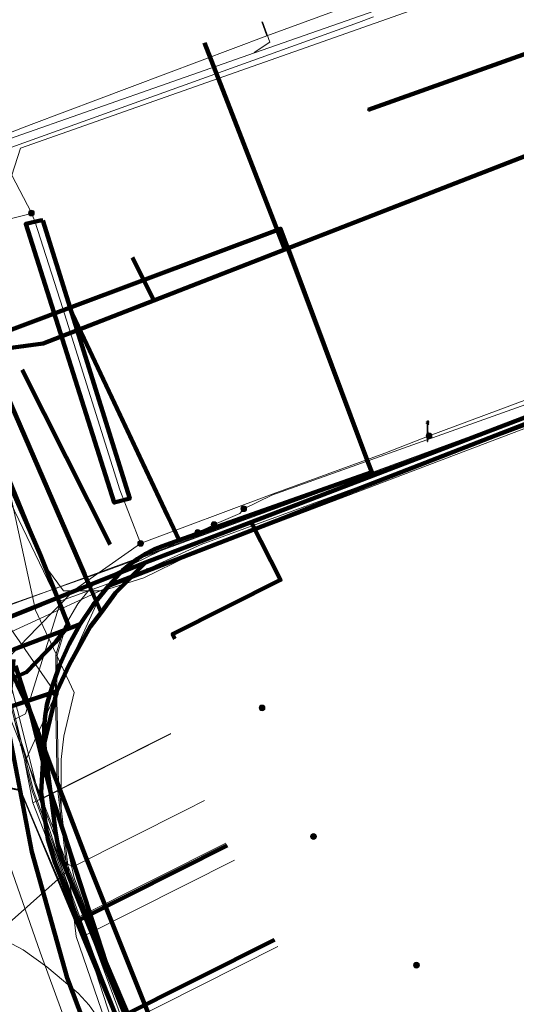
# Model space of a CAD drawing. Extents: x 152558 to 154479, y 462974 to 463683.
# Tile 553 of 638: x 154196 to 154216, y 463330 to 463369. Entities that reach past the tile are written whole.
import ezdxf
from ezdxf.lldxf.tags import DXFTag

# ---------------------------------------------------------------- set-up
doc = ezdxf.new("R2010")
doc.units = 0
doc.header["$LTSCALE"] = 0.2
doc.layers.get('0').update_dxf_attribs({"linetype": 'CONTINUOUS'})
for name, color, linetype, lineweight in [('B-RO-KL-DATA_COAXIAAL_17_ZIGGO BV-G', 90, 'KL-DATA-N', 18), ('B-RO-KL-DATA_COAXIAAL_7_ZIGGO BV-G', 90, 'KL-DATA-N', 18), ('B-RO-KL-DATA_DUCT_ZIGGO BV-G', 90, 'CONTINUOUS', 100), ('B-RO-KL-DATA_EUROFIBER NEDERLAND BV-G', 90, 'KL-DATA-N', 18), ('B-RO-KL-DATA_HULPSTUK_KPN BV-S', 90, 'CONTINUOUS', 25), ('B-RO-KL-DATA_KABELBED_KPN BV-G', 90, 'CONTINUOUS', 100), ('B-RO-KL-DATA_KABELBED_ZIGGO BV-G', 90, 'CONTINUOUS', 100), ('B-RO-KL-DATA_MANTELBUIS_110_ZIGGO BV-G', 90, 'CONTINUOUS', 100), ('B-RO-KL-DATA_MANTELBUIS_ASBESTCEMENT_1_KPN BV-G', 90, 'CONTINUOUS', 100), ('B-RO-KL-DATA_MANTELBUIS_BETON_2_KPN BV-G', 90, 'CONTINUOUS', 100), ('B-RO-KL-DATA_MANTELBUIS_STAAL_1.6_KPN BV-G', 90, 'CONTINUOUS', 100), ('B-RO-KL-DATA_MANTELBUIS_ZIGGO BV-G', 90, 'CONTINUOUS', 100), ('B-RO-KL-DATA_REGGEFIBER OPERATOR BV-G', 90, 'KL-DATA-N', 18), ('B-RO-KL-DATA_STEDIN NETBEHEER BV-G', 90, 'KL-DATA-N', 18), ('B-RO-KL-DATA_T MOBILE NETHERLANDS BV-G', 90, 'KL-DATA-N', 18), ('B-RO-KL-ET_LS_230 V_GEMEENTE AMERSFOORT-G', 190, 'KL-LS-N', 18), ('B-RO-KL-ET_LS_400 V_STEDIN NETBEHEER BV-G', 190, 'KL-LS-N', 18), ('B-RO-KL-ET_LS_GEMEENTE AMERSFOORT-S', 190, 'CONTINUOUS', 25), ('B-RO-KL-ET_LS_HULPSTUK_GEMEENTE AMERSFOORT-S', 190, 'CONTINUOUS', 25), ('B-RO-KL-ET_LS_HULPSTUK_STEDIN NETBEHEER BV-S', 190, 'CONTINUOUS', 25), ('B-RO-KL-ET_LS_MANTELBUIS_110_GEMEENTE AMERSFOORT-G', 190, 'CONTINUOUS', 100), ('B-RO-KL-ET_MS_10 KV_STEDIN NETBEHEER BV-G', 130, 'KL-MS-N', 18), ('B-RO-KL-GAS_LD_PE_32_0.1 BAR_STEDIN NETBEHEER BV-G', 50, 'KL-GAS-LD-N', 18), ('B-RO-KL-GAS_LD_PE_40_0.1 BAR_STEDIN NETBEHEER BV-G', 50, 'KL-GAS-LD-N', 18), ('B-RO-KL-GAS_LD_PVC_110_0.1 BAR_STEDIN NETBEHEER BV-G', 50, 'KL-GAS-LD-N', 18), ('B-RO-KL-GAS_LD_PVC_63_0.1 BAR_STEDIN NETBEHEER BV-G', 50, 'KL-GAS-LD-N', 18), ('B-RO-KL-WATER_100_VITENS-G', 170, 'KL-WATER-N', 18), ('B-RO-KL-WATER_110_VITENS-G', 170, 'KL-WATER-N', 18), ('B-RO-KL-WATER_160_VITENS-G', 170, 'KL-WATER-N', 18), ('B-RO-KL-WATER_HULPSTUK_VITENS-S', 170, 'CONTINUOUS', 25), ('B-RO-OG-INFO_REGGEFIBER OPERATOR BV-G', 7, 'CONTINUOUS', 18), ('B-RO-OG-INFO_ZIGGO BV-G', 7, 'CONTINUOUS', 18)]:
    doc.layers.add(name, color=color, linetype=linetype, lineweight=lineweight)
doc.styles.add('NLCS-ISO', font='NLCS-ISO.ttf')
tags = doc.linetypes.add('KL-DATA-N', pattern='A,4,-1,[101,NLCS.SHX,S=0.5,R=0,X=0,Y=0],-1,4,-1,["D",Standard,S=1,R=0,X=-0.25,Y=-0.5],-1.5', length=12.5).pattern_tags.tags
tags[18] = DXFTag(74, 10)
tags = doc.linetypes.add('KL-GAS-LD-N', pattern='A,4,-1,[69,NLCS.SHX,S=0.5,R=0,X=0,Y=0],-1,4,-1,["L",Standard,S=1,R=0,X=0.25,Y=-0.5],-2', length=13).pattern_tags.tags
tags[18] = DXFTag(74, 10)
tags = doc.linetypes.add('KL-LS-N', pattern='A,4,-1,[103,NLCS.SHX,S=0.75,R=0,X=0,Y=0],-1,4,-1,["L",Standard,S=1,R=0,X=0,Y=-0.5],-2', length=13).pattern_tags.tags
tags[18] = DXFTag(74, 10)
tags = doc.linetypes.add('KL-MS-N', pattern='A,4,-1,[103,NLCS.SHX,S=0.75,R=0,X=0,Y=0],-1,4,-1,["M",Standard,S=1,R=0,X=0,Y=-0.5],-2', length=13).pattern_tags.tags
tags[18] = DXFTag(74, 10)
doc.linetypes.add('KL-WATER-N', pattern='A,7,-0.5,[168,NLCS.SHX,S=0.75,R=0,X=0.75,Y=0],-2', length=9.5)

# ---------------------------------------------------------------- blocks, each defined once
blk = doc.blocks.new('SKL-WTB_HULP_MOF-SO')
at = {"linetype": 'ByBlock', "lineweight": 18}
h = blk.add_hatch(color=0, dxfattribs=at)
h.dxf.hatch_style = 1
h.paths.add_polyline_path([(-0.5625, 0, 1), (0.5625, 0, 1)])
at = {"color": 0, "linetype": 'ByBlock', "lineweight": 18}
blk.add_circle((0, 0), 0.5625, dxfattribs=at)
at = {"color": 0, "linetype": 'ByBlock', "lineweight": 18, "style": 'NLCS-ISO', "flags": 1}
for tag, p in [('TYPE', (1.5, 0)), ('LABEL', (1.5, -1.5)), ('OMSCHRIJVING', (1.5, -3))]:
    blk.add_attdef(tag, p, '', height=1, dxfattribs=at)
blk = doc.blocks.new('SKL-WTB_HULP_OVERIG-SO')
at = {"color": 0, "linetype": 'ByBlock', "lineweight": 18}
for points in [[(-0.14, 0.14), (0.14, -0.14)], [(0.14, 0.14), (-0.14, -0.14)]]:
    blk.add_lwpolyline(points, dxfattribs=at)
at = {"color": 0, "linetype": 'ByBlock', "lineweight": 18, "style": 'NLCS-ISO', "flags": 1}
for tag, p in [('TYPE', (1.5, 0)), ('LABEL', (1.5, -1.5)), ('OMSCHRIJVING', (1.5, -3))]:
    blk.add_attdef(tag, p, '', height=1, dxfattribs=at)
blk = doc.blocks.new('SKL-ET_LS_MAST-SO')
for p, q in [((-0.05, 2.07), (0.05, 2.07)), ((-0.05, -2), (0.05, -2))]:
    blk.add_line(p, q)
for points in [[(-0.05, -2), (-0.05, 2.07)], [(0.05, -2), (0.05, 2.07)], [(0.18, 1.92), (0.05, 1.92)], [(0.18, 1.89), (0.22, 1.89), (0.22, 1.97), (0.18, 1.97), (0.18, 1.92)], [(-0.18, 1.76), (-0.22, 1.76), (-0.22, 1.84), (-0.18, 1.84), (-0.18, 1.79)], [(-0.18, 1.49), (-0.22, 1.49), (-0.22, 1.57), (-0.18, 1.57), (-0.18, 1.52)], [(-0.18, 1.79), (-0.05, 1.79)], [(-0.18, 1.76), (-0.05, 1.76)], [(-0.18, 1.52), (-0.05, 1.52)], [(-0.18, 1.49), (-0.05, 1.49)], [(0.18, 1.89), (0.05, 1.89)], [(0.18, 1.66), (0.05, 1.66)], [(0.18, 1.63), (0.05, 1.63)], [(0.18, 1.39), (0.05, 1.39)], [(0.18, 1.36), (0.05, 1.36)], [(0.18, 1.63), (0.22, 1.63), (0.22, 1.71), (0.18, 1.71), (0.18, 1.66)], [(0.18, 1.36), (0.22, 1.36), (0.22, 1.44), (0.18, 1.44), (0.18, 1.39)]]:
    blk.add_lwpolyline(points)

msp = doc.modelspace()

# ---------------------------------------------------------------- linework, layer by layer
at = {"layer": 'B-RO-KL-DATA_COAXIAAL_17_ZIGGO BV-G', "flags": 128}
for points in [[(154141.533, 463496.126), (154141.225, 463496.015), (154140.754, 463495.844), (154140.574, 463495.779), (154140.283, 463495.674), (154139.812, 463495.503), (154139.781, 463495.492), (154140.144, 463494.51), (154141.065, 463492.022), (154146.476, 463477.391), (154158.104, 463445.358), (154159.675, 463441.612), (154161.06, 463437.753), (154160.306, 463437.483), (154162.33, 463431.835), (154163.083, 463432.105), (154166.036, 463423.864), (154167.126, 463420.821), (154180.949, 463382.243), (154183.464, 463375.226), (154188.256, 463361.852), (154189.107, 463359.477), (154189.761, 463358.407), (154190.612, 463357.486), (154191.626, 463356.747), (154192.566, 463356.312), (154192.764, 463356.22), (154193.806, 463355.967), (154193.983, 463355.924), (154195.237, 463355.872), (154195.425, 463355.438), (154198.995, 463347.216), (154199.185, 463346.777), (154197.953, 463346.282), (154197.803, 463346.222), (154197.316, 463346.027), (154184.918, 463341.057), (154180.824, 463338.858), (154172.796, 463336.491), (154171.715, 463335.951), (154170.981, 463335.584), (154169.681, 463334.934), (154168.416, 463334.083), (154167.746, 463333.633), (154167.455, 463333.103), (154167.402, 463333.006), (154167.318, 463332.853), (154167.079, 463332.418), (154166.84, 463331.982), (154167.495, 463331.589), (154167.996, 463331.289), (154168.335, 463331.085), (154168.284, 463330.999)], [(154168.284, 463330.999), (154168.335, 463331.085), (154167.996, 463331.289), (154167.495, 463331.589), (154166.84, 463331.982), (154166.903, 463332.224), (154167.523, 463334.595), (154168.413, 463334.85), (154170.981, 463335.584), (154172.715, 463336.08), (154193.844, 463342.123), (154196.148, 463343.087), (154196.746, 463343.396), (154197.377, 463344.051), (154197.868, 463344.561), (154198.379, 463345.204), (154197.953, 463346.282), (154197.297, 463347.944), (154193.806, 463355.967), (154185.073, 463376.037), (154183.778, 463379.013), (154183.052, 463380.452), (154180.949, 463382.243), (154167.126, 463420.821), (154166.036, 463423.864), (154163.083, 463432.105), (154161.06, 463437.753), (154159.675, 463441.612), (154158.104, 463445.358), (154146.476, 463477.391), (154141.065, 463492.022), (154140.144, 463494.51), (154140.664, 463494.696), (154141.072, 463494.842), (154141.89, 463495.137)], [(154218.302, 463353.028), (154217.934, 463353.99), (154205.482, 463349.228), (154201.368, 463347.654), (154199.185, 463346.777), (154197.953, 463346.282), (154197.803, 463346.222), (154197.316, 463346.027), (154184.918, 463341.057), (154180.824, 463338.858), (154172.796, 463336.491), (154171.715, 463335.951), (154170.981, 463335.584), (154169.681, 463334.934), (154168.416, 463334.083), (154167.746, 463333.633), (154167.455, 463333.103), (154167.402, 463333.006), (154167.318, 463332.853), (154167.079, 463332.418), (154166.84, 463331.982), (154167.495, 463331.589), (154167.594, 463331.754)]]:
    msp.add_lwpolyline(points, dxfattribs=at)
at = {"layer": 'B-RO-KL-DATA_COAXIAAL_7_ZIGGO BV-G', "flags": 128}
for points in [[(154169.239, 463421.509), (154167.126, 463420.821), (154180.949, 463382.243), (154183.464, 463375.226), (154188.256, 463361.852), (154189.107, 463359.477), (154189.761, 463358.407), (154190.612, 463357.486), (154191.626, 463356.747), (154192.566, 463356.312), (154192.764, 463356.22), (154193.806, 463355.967), (154193.983, 463355.924), (154195.237, 463355.872), (154196.051, 463355.985), (154197.393, 463356.172), (154201.69, 463357.842), (154203.892, 463358.698), (154206.788, 463359.824), (154203.663, 463367.863)], [(154169.239, 463421.509), (154167.126, 463420.821), (154180.949, 463382.243), (154183.464, 463375.226), (154188.256, 463361.852), (154189.107, 463359.477), (154189.761, 463358.407), (154190.612, 463357.486), (154191.626, 463356.747), (154192.566, 463356.312), (154192.764, 463356.22), (154193.806, 463355.967), (154193.983, 463355.924), (154195.237, 463355.872), (154196.051, 463355.985), (154197.393, 463356.172), (154201.69, 463357.842), (154203.892, 463358.698), (154206.788, 463359.824), (154203.663, 463367.863)], [(154169.239, 463421.509), (154167.126, 463420.821), (154180.949, 463382.243), (154183.464, 463375.226), (154188.256, 463361.852), (154189.107, 463359.477), (154189.761, 463358.407), (154190.612, 463357.486), (154191.626, 463356.747), (154192.566, 463356.312), (154192.764, 463356.22), (154193.806, 463355.967), (154193.983, 463355.924), (154195.237, 463355.872), (154196.051, 463355.985), (154197.393, 463356.172), (154201.69, 463357.842), (154203.892, 463358.698), (154206.788, 463359.824), (154203.663, 463367.863)], [(154169.239, 463421.509), (154167.126, 463420.821), (154180.949, 463382.243), (154183.464, 463375.226), (154188.256, 463361.852), (154189.107, 463359.477), (154189.761, 463358.407), (154190.612, 463357.486), (154191.626, 463356.747), (154192.566, 463356.312), (154192.764, 463356.22), (154193.806, 463355.967), (154193.983, 463355.924), (154195.237, 463355.872), (154196.051, 463355.985), (154197.393, 463356.172), (154201.69, 463357.842), (154203.892, 463358.698), (154206.788, 463359.824), (154203.663, 463367.863)], [(154169.239, 463421.509), (154167.126, 463420.821), (154180.949, 463382.243), (154183.464, 463375.226), (154188.256, 463361.852), (154189.107, 463359.477), (154189.761, 463358.407), (154190.612, 463357.486), (154191.626, 463356.747), (154192.566, 463356.312), (154192.764, 463356.22), (154193.806, 463355.967), (154193.983, 463355.924), (154195.237, 463355.872), (154196.051, 463355.985), (154197.393, 463356.172), (154201.69, 463357.842), (154203.892, 463358.698), (154206.788, 463359.824), (154203.663, 463367.863)], [(154200.87, 463359.506), (154201.69, 463357.842), (154197.393, 463356.172), (154196.051, 463355.985), (154195.237, 463355.872), (154195.425, 463355.438), (154198.995, 463347.216), (154199.185, 463346.777), (154201.368, 463347.654), (154205.482, 463349.228), (154217.934, 463353.99), (154218.302, 463353.028)], [(154214.968, 463315.921), (154209.356, 463313.099), (154208.233, 463314.351), (154207.415, 463315.039), (154204.898, 463319.024), (154204.564, 463319.552), (154204.415, 463319.897), (154202.865, 463323.486), (154202.198, 463325.03), (154200.265, 463329.909), (154198.75, 463333.733), (154197.858, 463335.985), (154197.848, 463336.008), (154197.58, 463336.891), (154197.401, 463337.797), (154197.315, 463338.716), (154197.322, 463339.639), (154197.421, 463340.557), (154197.932, 463342.646), (154198.417, 463343.703), (154199.221, 463345.148), (154199.646, 463345.716), (154200.211, 463346.473), (154201.368, 463347.654), (154205.482, 463349.228), (154217.934, 463353.99), (154218.302, 463353.028)], [(154211.69, 463322.44), (154204.898, 463319.024), (154204.564, 463319.552), (154204.415, 463319.897), (154202.865, 463323.486), (154202.198, 463325.03), (154200.265, 463329.909), (154198.75, 463333.733), (154197.858, 463335.985), (154197.848, 463336.008), (154197.58, 463336.891), (154197.401, 463337.797), (154197.315, 463338.716), (154197.322, 463339.639), (154197.421, 463340.557), (154197.932, 463342.646), (154198.417, 463343.703), (154199.221, 463345.148), (154199.646, 463345.716), (154200.211, 463346.473), (154201.368, 463347.654), (154205.482, 463349.228), (154217.934, 463353.99), (154218.302, 463353.028)], [(154211.242, 463323.33), (154204.415, 463319.897), (154202.865, 463323.486), (154202.198, 463325.03), (154200.265, 463329.909), (154198.75, 463333.733), (154197.858, 463335.985), (154197.848, 463336.008), (154197.58, 463336.891), (154197.401, 463337.797), (154197.315, 463338.716), (154197.322, 463339.639), (154197.421, 463340.557), (154197.932, 463342.646), (154198.417, 463343.703), (154199.221, 463345.148), (154199.646, 463345.716), (154200.211, 463346.473), (154201.368, 463347.654), (154205.482, 463349.228), (154217.934, 463353.99), (154218.302, 463353.028)], [(154206.386, 463332.987), (154200.265, 463329.909), (154198.75, 463333.733), (154197.858, 463335.985), (154197.848, 463336.008), (154197.58, 463336.891), (154197.401, 463337.797), (154197.315, 463338.716), (154197.322, 463339.639), (154197.421, 463340.557), (154197.932, 463342.646), (154198.417, 463343.703), (154199.221, 463345.148), (154199.646, 463345.716), (154200.211, 463346.473), (154201.368, 463347.654), (154205.482, 463349.228), (154217.934, 463353.99), (154218.302, 463353.028)], [(154204.545, 463336.647), (154198.75, 463333.733), (154197.858, 463335.985), (154197.848, 463336.008), (154197.58, 463336.891), (154197.401, 463337.797), (154197.315, 463338.716), (154197.322, 463339.639), (154197.421, 463340.557), (154197.932, 463342.646), (154198.417, 463343.703), (154199.221, 463345.148), (154199.646, 463345.716), (154200.211, 463346.473), (154201.368, 463347.654), (154205.482, 463349.228), (154217.934, 463353.99), (154218.302, 463353.028)], [(154202.514, 463344.691), (154202.423, 463344.871), (154206.619, 463346.979), (154205.482, 463349.228), (154217.934, 463353.99), (154218.302, 463353.028)]]:
    msp.add_lwpolyline(points, dxfattribs=at)
at = {"layer": 'B-RO-KL-DATA_DUCT_ZIGGO BV-G', "flags": 128}
for points in [[(154166.84, 463331.982), (154166.903, 463332.224), (154167.523, 463334.595), (154168.413, 463334.85), (154170.981, 463335.584), (154172.715, 463336.08), (154193.844, 463342.123), (154196.746, 463343.396), (154197.868, 463344.561), (154198.379, 463345.204), (154197.953, 463346.282), (154197.297, 463347.944), (154193.806, 463355.967), (154185.073, 463376.037), (154183.778, 463379.013), (154183.052, 463380.452), (154180.949, 463382.243), (154167.126, 463420.821), (154166.036, 463423.864), (154163.083, 463432.105), (154161.06, 463437.753), (154159.675, 463441.612), (154158.104, 463445.358), (154146.476, 463477.391)], [(154146.476, 463477.391), (154158.104, 463445.358), (154159.675, 463441.612), (154161.06, 463437.753), (154163.083, 463432.105), (154166.036, 463423.864), (154167.126, 463420.821), (154180.949, 463382.243), (154183.052, 463380.452), (154183.778, 463379.013), (154185.073, 463376.037), (154193.806, 463355.967), (154197.297, 463347.944), (154197.953, 463346.282), (154198.379, 463345.204), (154197.868, 463344.561), (154196.746, 463343.396), (154193.844, 463342.123), (154172.715, 463336.08), (154170.981, 463335.584), (154168.413, 463334.85), (154167.523, 463334.595), (154166.903, 463332.224)], [(154197.297, 463347.944), (154183.778, 463379.013)], [(154217.934, 463353.99), (154205.482, 463349.228), (154201.368, 463347.654), (154199.185, 463346.777), (154197.953, 463346.282), (154184.918, 463341.057), (154180.824, 463338.858), (154172.796, 463336.491), (154171.715, 463335.951), (154168.811, 463335.576), (154167.181, 463335.385), (154160.381, 463335.067), (154153.347, 463335.311), (154146.358, 463336.128), (154144.954, 463336.55), (154135.788, 463340.319), (154101.477, 463354.426)], [(154166.058, 463330.556), (154166.153, 463330.729), (154166.421, 463331.217), (154166.541, 463331.436), (154166.649, 463331.633), (154166.661, 463331.655), (154166.781, 463331.874), (154166.84, 463331.982), (154167.746, 463333.633), (154169.681, 463334.934), (154170.981, 463335.584), (154171.715, 463335.951), (154172.796, 463336.491), (154180.824, 463338.858), (154184.918, 463341.057), (154197.953, 463346.282), (154199.185, 463346.777), (154201.368, 463347.654), (154205.482, 463349.228), (154217.934, 463353.99)], [(154166.058, 463330.556), (154166.153, 463330.729), (154166.421, 463331.217), (154166.541, 463331.436), (154166.649, 463331.633), (154166.661, 463331.655), (154166.781, 463331.874), (154166.84, 463331.982), (154167.746, 463333.633), (154169.681, 463334.934), (154170.981, 463335.584), (154171.715, 463335.951), (154172.796, 463336.491), (154180.824, 463338.858), (154184.918, 463341.057), (154197.953, 463346.282), (154199.185, 463346.777), (154201.368, 463347.654), (154205.482, 463349.228), (154217.934, 463353.99)], [(154170.039, 463329.417), (154168.018, 463330.552), (154168.284, 463330.999), (154168.335, 463331.085), (154167.996, 463331.289), (154167.495, 463331.589), (154166.84, 463331.982), (154167.746, 463333.633), (154169.681, 463334.934), (154170.981, 463335.584), (154171.715, 463335.951), (154172.796, 463336.491), (154180.824, 463338.858), (154184.918, 463341.057), (154197.953, 463346.282), (154199.185, 463346.777), (154201.368, 463347.654), (154205.482, 463349.228), (154217.934, 463353.99)], [(154170.039, 463329.417), (154168.018, 463330.552), (154168.284, 463330.999), (154168.335, 463331.085), (154167.996, 463331.289), (154167.495, 463331.589), (154166.84, 463331.982), (154167.746, 463333.633), (154169.681, 463334.934), (154170.981, 463335.584), (154171.715, 463335.951), (154172.796, 463336.491), (154180.824, 463338.858), (154184.918, 463341.057), (154197.953, 463346.282), (154199.185, 463346.777), (154201.368, 463347.654), (154205.482, 463349.228), (154217.934, 463353.99)], [(154217.934, 463353.99), (154205.482, 463349.228), (154201.368, 463347.654), (154199.185, 463346.777), (154197.953, 463346.282), (154184.918, 463341.057), (154180.824, 463338.858), (154172.796, 463336.491), (154171.715, 463335.951), (154170.981, 463335.584), (154169.681, 463334.934)]]:
    msp.add_lwpolyline(points, dxfattribs=at)
at = {"layer": 'B-RO-KL-DATA_EUROFIBER NEDERLAND BV-G', "flags": 128}
for points in [[(153468.28, 463410.709), (153474.1, 463405.3), (153477.2, 463402), (153482.8, 463396.5), (153483.4, 463396.1), (153484.5, 463395.7), (153485.1, 463395.1), (153485.4, 463394.6), (153489.3, 463383.7), (153490.1, 463382.6), (153492.1, 463377.5), (153494.9, 463369), (153496.7, 463364.6), (153498.9, 463358.9), (153501, 463356.3), (153505.1, 463353.7), (153510.5, 463352.7), (153530.4, 463349.1), (153532.5, 463348.3), (153547.9, 463345.7), (153551.9, 463346.5), (153555.7, 463348.2), (153557.3, 463348.2), (153558.5, 463347.8), (153559.2, 463347.2), (153560.9, 463345.6), (153561.7, 463345), (153561.8, 463344.9), (153568.5, 463352.7), (153576.9, 463362.5), (153578.8, 463365), (153584.8, 463371.9), (153585.8, 463373.1), (153593.1, 463375.7), (153602.2, 463379), (153603.8, 463379.4), (153605.2, 463379.4), (153609.1, 463378.7), (153626, 463375.8), (153642.2, 463372.7), (153655.9, 463370.3), (153658, 463369.7), (153659.2, 463368.7), (153659.9, 463368.7), (153667.9, 463367.3), (153668.5, 463367.2), (153668.8, 463368.3), (153670, 463374.4), (153671.1, 463375.4), (153672.1, 463376.5), (153672.6, 463378.9), (153676.2, 463398.8), (153679.2, 463403.2), (153680.4, 463405.6), (153682.6, 463410.3), (153684.2, 463415.8), (153686.1, 463425.6), (153688.2, 463439.2), (153691.7, 463458.3), (153692.5, 463459.2), (153694.5, 463469.3), (153695, 463472.5), (153695.6, 463473), (153696.8, 463473.3), (153714.4, 463468.6), (153734.1, 463463.4), (153764.6, 463455.2), (153795.3, 463447.1), (153824.6, 463439.2), (153850.3, 463432.5), (153853.5, 463431.6), (153854.6, 463431.1), (153855.6, 463430.2), (153856.9, 463429.6), (153858.6, 463429.2), (153862.3, 463428.3), (153862.8, 463428.3), (153863.4, 463428.4), (153864.6, 463428.2), (153865.4, 463427.8), (153867.6, 463427.3), (153869.5, 463426.7), (153870.3, 463426.8), (153872.6, 463426.9), (153881.5, 463424.5), (153892.7, 463421.2), (153908.9, 463416.3), (153914.4, 463414.6), (153916.7, 463413.8), (153917.9, 463413.7), (153924.7, 463411.6), (153925.7, 463411.2), (153926.3, 463411), (153927, 463410.3), (153937.8, 463407.2), (153962.3, 463400.1), (153977.3, 463395.5), (153980.3, 463394.8), (153982.6, 463394.8), (153989.8, 463392.6), (153994, 463391.5), (154002.9, 463388.7), (154017.2, 463384.4), (154040.4, 463377.4), (154061, 463371.2), (154063.8, 463370.2), (154064.9, 463369.4), (154072.3, 463366.7), (154077.4, 463364.9), (154077.8, 463364.4), (154078.3, 463363.6), (154083.9, 463361.2), (154085.3, 463360), (154131.3, 463340.4), (154133.3, 463339.8), (154135, 463340.5), (154137.2, 463340.5), (154195.5, 463339), (154196.5, 463338.8), (154205.1, 463318.8), (154207.907, 463314.948), (154215.408, 463306.208), (154238.158, 463279.967), (154239.892, 463278.39), (154243.9, 463273.8), (154244.9, 463273.2), (154246.4, 463273.4), (154247.978, 463272.872), (154250.1, 463272.8), (154252.7, 463273.5), (154255.6, 463274.8), (154256.5, 463274.3)], [(154016.8, 463312), (153994.745, 463308.89), (153993.681, 463305.321), (153987.622, 463306.875), (153978.649, 463309.505), (153975.017, 463312.518), (153970.509, 463313.95), (153970.101, 463314.146), (153970.667, 463315.034), (153972.558, 463321.404), (153972.757, 463322.08), (153973.3, 463323.2), (153979.1, 463342.6), (153985.5, 463364.6), (153989.2, 463377.4), (153992, 463386.8), (153993.058, 463390.909), (153991.86, 463392.39), (153992.552, 463391.876), (153994, 463391.5), (154001.7, 463389.1), (154062.3, 463370.7), (154063.8, 463370.2), (154064.9, 463369.4), (154072.3, 463366.7), (154077.4, 463364.9), (154078.3, 463363.6), (154083.9, 463361.2), (154085.3, 463360), (154131.3, 463340.4), (154133.3, 463339.8), (154135, 463340.5), (154137.2, 463340.5), (154195.5, 463339), (154196.5, 463338.8), (154202.5, 463324.4), (154205.1, 463318.8), (154207.9, 463314.9), (154238.2, 463280), (154240.1, 463278.2), (154243.9, 463273.8), (154244.9, 463273.2), (154246.4, 463273.4), (154248.2, 463272.9), (154250.1, 463272.8), (154252.7, 463273.5), (154255.6, 463274.8), (154256.5, 463274.3)], [(153991.86, 463392.39), (153992.552, 463391.876), (153994, 463391.5), (154063.82, 463370.18), (154064.92, 463369.38), (154072.32, 463366.68), (154077.42, 463364.88), (154078.32, 463363.58), (154083.92, 463361.18), (154085.32, 463359.98), (154131.32, 463340.38), (154133.32, 463339.78), (154135.02, 463340.48), (154137.22, 463340.48), (154195.52, 463338.98), (154196.52, 463338.78), (154202.567, 463324.366), (154205.12, 463318.78), (154207.927, 463314.928), (154238.178, 463279.947), (154240.12, 463278.18), (154243.92, 463273.78), (154244.92, 463273.18), (154246.42, 463273.38), (154248.22, 463272.88), (154250.12, 463272.78), (154252.72, 463273.48), (154255.62, 463274.78), (154256.52, 463274.28)]]:
    msp.add_lwpolyline(points, dxfattribs=at)
at = {"layer": 'B-RO-KL-DATA_KABELBED_KPN BV-G', "flags": 128}
for points in [[(154199.934, 463346.742), (154206.724, 463349.383), (154207.709, 463349.766), (154223.109, 463355.755), (154264.229, 463371.238), (154265.586, 463371.749), (154266.556, 463372.115)], [(154217.364, 463367.87), (154210.028, 463365.253)], [(154198.423, 463357.556), (154206.621, 463360.627), (154210.027, 463351.533), (154210.16, 463351.17), (154207.486, 463350.223), (154202.677, 463348.519), (154202.676, 463348.519)], [(154206.871, 463359.962), (154210.027, 463351.533)], [(154191.312, 463356.983), (154191.529, 463356.816), (154191.758, 463356.664), (154191.996, 463356.529), (154192.243, 463356.411), (154192.554, 463356.292), (154192.874, 463356.199), (154193.2, 463356.134), (154193.531, 463356.097), (154193.864, 463356.088), (154194.196, 463356.108), (154194.525, 463356.156), (154194.85, 463356.233), (154195.166, 463356.336), (154198.423, 463357.556)], [(154198.424, 463357.556), (154198.993, 463356.351), (154202.018, 463349.923), (154202.677, 463348.519), (154202.677, 463348.519)], [(154198.993, 463356.351), (154202.23, 463349.474)], [(154196.581, 463355.139), (154199.997, 463348.351)], [(154202.676, 463348.519), (154202.038, 463348.293), (154201.697, 463348.156), (154201.369, 463347.991), (154201.056, 463347.799), (154200.76, 463347.581), (154200.484, 463347.339), (154200.229, 463347.074), (154199.934, 463346.741)], [(154199.934, 463346.741), (154199.904, 463346.708), (154199.334, 463346.005), (154198.828, 463345.255)], [(154198.828, 463345.255), (154198.602, 463345.169), (154196.238, 463344.267), (154196.132, 463344.226), (154195.832, 463344.112)], [(154198.828, 463345.255), (154198.399, 463344.48), (154198.038, 463343.67), (154197.779, 463342.932), (154197.656, 463342.539), (154197.543, 463342.116), (154197.467, 463341.684), (154197.428, 463341.248), (154197.428, 463340.81), (154197.465, 463340.373), (154197.47, 463340.328)], [(154195.832, 463344.112), (154195.998, 463343.756), (154196.188, 463343.352), (154196.385, 463342.93), (154196.884, 463341.864), (154196.886, 463341.859), (154197.35, 463340.644), (154197.47, 463340.328)], [(154268.039, 463242.112), (154262.525, 463248.939), (154257.856, 463254.7), (154257.28, 463255.686), (154256.214, 463257.508), (154256.014, 463257.733), (154245.785, 463269.339), (154244.147, 463271.198), (154239.757, 463276.444), (154233.549, 463283.863), (154232.411, 463285.176), (154232.405, 463285.183), (154211.149, 463309.712), (154207.856, 463313.599), (154204.908, 463317.754), (154202.326, 463322.145), (154200.128, 463326.741), (154198.331, 463331.508), (154196.949, 463336.411), (154195.99, 463341.414), (154195.989, 463341.423), (154196.188, 463343.352), (154196.225, 463343.719), (154196.242, 463343.879)], [(154196.319, 463343.634), (154196.884, 463341.864), (154196.884, 463341.863), (154197.676, 463338.739), (154199.826, 463332.111), (154202.557, 463325.702), (154205.849, 463319.562), (154208.912, 463314.812), (154212.311, 463310.297)], [(154197.47, 463340.328), (154197.723, 463339.67), (154198.21, 463338.395), (154199.05, 463336.201), (154204.489, 463322.588), (154205.849, 463319.562), (154207.512, 463316.576), (154209.428, 463313.747), (154209.436, 463313.737)], [(154197.47, 463340.328), (154197.676, 463338.739), (154197.875, 463337.21), (154197.927, 463336.88), (154198.01, 463336.511), (154198.117, 463336.148), (154198.247, 463335.793), (154204.689, 463319.927), (154204.78, 463319.706)]]:
    msp.add_lwpolyline(points, dxfattribs=at)
at = {"layer": 'B-RO-KL-DATA_KABELBED_ZIGGO BV-G', "flags": 128}
for points in [[(154228.254, 463368.17), (154206.788, 463359.824)], [(154206.788, 463359.824), (154203.663, 463367.863)], [(154206.788, 463359.824), (154201.69, 463357.842)], [(154201.69, 463357.842), (154200.87, 463359.506)], [(154201.69, 463357.842), (154197.393, 463356.172), (154196.051, 463355.985)], [(154193.806, 463355.967), (154197.297, 463347.944), (154197.953, 463346.282)], [(154199.185, 463346.777), (154195.237, 463355.872)], [(154205.482, 463349.228), (154217.934, 463353.99)], [(154201.368, 463347.654), (154205.482, 463349.228)], [(154205.482, 463349.228), (154206.619, 463346.979), (154202.423, 463344.871), (154202.514, 463344.691)], [(154201.368, 463347.654), (154199.185, 463346.777)], [(154199.646, 463345.716), (154200.211, 463346.473), (154201.368, 463347.654)], [(154199.185, 463346.777), (154197.953, 463346.282)], [(154199.646, 463345.716), (154199.185, 463346.777)], [(154197.953, 463346.282), (154184.918, 463341.057), (154180.824, 463338.858), (154172.796, 463336.491), (154171.715, 463335.951)], [(154172.715, 463336.08), (154193.844, 463342.123), (154196.746, 463343.396), (154197.868, 463344.561), (154198.379, 463345.204), (154197.953, 463346.282)], [(154197.932, 463342.646), (154198.417, 463343.703), (154199.221, 463345.148), (154199.646, 463345.716)], [(154197.932, 463342.646), (154187.668, 463339.224), (154186.4, 463338.884), (154183.849, 463338.275), (154174.392, 463336.296), (154172.715, 463336.08)], [(154198.75, 463333.733), (154197.848, 463336.008), (154197.58, 463336.891), (154197.315, 463338.716), (154197.421, 463340.557), (154197.932, 463342.646)], [(154204.545, 463336.647), (154198.75, 463333.733)], [(154200.265, 463329.909), (154198.75, 463333.733)], [(154206.386, 463332.987), (154200.265, 463329.909)]]:
    msp.add_lwpolyline(points, dxfattribs=at)
at = {"layer": 'B-RO-KL-DATA_MANTELBUIS_110_ZIGGO BV-G', "flags": 128}
msp.add_lwpolyline([(154197.297, 463347.944), (154183.778, 463379.013)], dxfattribs=at)
at = {"layer": 'B-RO-KL-DATA_MANTELBUIS_ASBESTCEMENT_1_KPN BV-G', "flags": 128}
msp.add_lwpolyline([(154198.993, 463356.351), (154202.23, 463349.474)], dxfattribs=at)
msp.add_lwpolyline([(154198.993, 463356.351), (154202.23, 463349.474)], dxfattribs=at)
msp.add_lwpolyline([(154198.993, 463356.351), (154202.23, 463349.474)], dxfattribs=at)
msp.add_lwpolyline([(154198.993, 463356.351), (154202.23, 463349.474)], dxfattribs=at)
msp.add_lwpolyline([(154198.993, 463356.351), (154202.23, 463349.474)], dxfattribs=at)
msp.add_lwpolyline([(154198.993, 463356.351), (154202.23, 463349.474)], dxfattribs=at)
at = {"layer": 'B-RO-KL-DATA_MANTELBUIS_BETON_2_KPN BV-G', "flags": 128}
msp.add_lwpolyline([(154196.581, 463355.139), (154199.997, 463348.351)], dxfattribs=at)
at = {"layer": 'B-RO-KL-DATA_MANTELBUIS_STAAL_1.6_KPN BV-G', "flags": 128}
msp.add_lwpolyline([(154206.871, 463359.962), (154210.027, 463351.533)], dxfattribs=at)
at = {"layer": 'B-RO-KL-DATA_MANTELBUIS_ZIGGO BV-G', "flags": 128}
for points in [[(154198.995, 463347.216), (154195.425, 463355.438)], [(154197.316, 463346.027), (154184.918, 463341.057)]]:
    msp.add_lwpolyline(points, dxfattribs=at)
at = {"layer": 'B-RO-KL-DATA_REGGEFIBER OPERATOR BV-G', "flags": 128}
for points in [[(153131, 463431.7), (153133.1, 463432.5), (153135.4, 463432.2), (153155.7, 463428.9), (153175.9, 463425.6), (153177.3, 463424.9), (153178, 463423.9), (153178.2, 463422.1), (153177.7, 463418.5), (153178.3, 463418.4), (153182.7, 463417.7), (153183.3, 463417.5), (153183.5, 463419), (153184.2, 463421.4), (153185.5, 463422.5), (153187.6, 463422.9), (153190, 463422.5), (153204.7, 463419.9), (153226.2, 463416), (153236.1, 463414.2), (153237.6, 463412.5), (153238.2, 463410.6), (153238.2, 463409.9), (153238.1, 463408.2), (153238.2, 463407.9), (153243.5, 463407), (153243.9, 463406.9), (153244.2, 463408.4), (153245.3, 463410.7), (153248.2, 463412.3), (153249.7, 463412.2), (153268.1, 463409), (153292.7, 463404.7), (153294.7, 463403.4), (153296.2, 463403.2), (153296.4, 463403.1), (153297.5, 463402.9), (153298.4, 463402.6), (153299.2, 463402.5), (153304.9, 463401.2), (153305.2, 463401.2), (153307.1, 463400.8), (153310.9, 463400.6), (153333.1, 463396.6), (153341.8, 463395.1), (153343.9, 463394.2), (153346.4, 463391.9), (153346.5, 463391.6), (153354.7, 463390.6), (153357.3, 463390.9), (153359.8, 463391.2), (153362.3, 463391.5), (153367.5, 463390.5), (153368.5, 463390.7), (153370.7, 463404.7), (153371.2, 463408.1), (153372.4, 463415.4), (153372.9, 463418.7), (153373.1, 463419.6), (153374.2, 463420), (153375.2, 463420.4), (153397.3, 463416.9), (153413.7, 463413.9), (153413.8, 463413.2), (153413.4, 463410.6), (153413.5, 463409.8), (153415.2, 463409.4), (153420.9, 463408.3), (153424.9, 463407.4), (153425.2, 463408), (153426.4, 463412), (153427.3, 463412.7), (153427.9, 463413.5), (153428.6, 463418.2), (153428.6, 463418.5), (153437.4, 463416.7), (153440.9, 463415.8), (153454.5, 463412.9), (153457.3, 463412.3), (153462.1, 463411.4), (153464.6, 463411), (153465.5, 463411.3), (153467, 463411.5), (153467.5, 463411.4), (153474.1, 463405.3), (153477.2, 463402), (153482.8, 463396.5), (153483.4, 463396.1), (153484.5, 463395.7), (153485.1, 463395.1), (153485.4, 463394.6), (153489.3, 463383.7), (153490.1, 463382.6), (153492.1, 463377.5), (153495, 463368.8), (153496.7, 463364.6), (153498.3, 463360.6), (153498.9, 463358.9), (153501, 463356.3), (153505.1, 463353.7), (153510.5, 463352.7), (153530.4, 463349.1), (153532.5, 463348.3), (153547.9, 463345.7), (153551.9, 463346.5), (153555.7, 463348.2), (153557.3, 463348.2), (153558.5, 463347.8), (153561.7, 463345), (153561.8, 463344.9), (153568.5, 463352.7), (153576.9, 463362.5), (153578.8, 463365), (153584.8, 463371.9), (153585.8, 463373.1), (153593.1, 463375.7), (153602.2, 463379), (153603.8, 463379.4), (153605.2, 463379.4), (153609.1, 463378.7), (153626, 463375.8), (153642.2, 463372.7), (153655.9, 463370.3), (153658, 463369.7), (153659.2, 463368.7), (153659.9, 463368.7), (153667.9, 463367.3), (153669, 463367.1), (153668.8, 463368.3), (153670, 463374.4), (153671.1, 463375.4), (153672.1, 463376.5), (153672.7, 463379.1), (153676.2, 463398.8), (153678.8, 463402.6), (153679.5, 463403.8), (153680.4, 463405.6), (153682.6, 463410.3), (153684.2, 463415.8), (153686.1, 463425.6), (153687.2, 463431.7), (153688.2, 463439.2), (153691.7, 463458.3), (153692.5, 463459.2), (153694.5, 463469.3), (153695, 463472.5), (153695.6, 463473), (153696.8, 463473.3), (153714.4, 463468.6), (153734.1, 463463.4), (153764.6, 463455.2), (153795.3, 463447.1), (153824.6, 463439.2), (153850.3, 463432.5), (153853.5, 463431.6), (153854.6, 463431.1), (153855.6, 463430.2), (153856.9, 463429.6), (153858.6, 463429.2), (153862.3, 463428.3), (153862.8, 463428.3), (153863.4, 463428.4), (153864.6, 463428.2), (153865.4, 463427.8), (153867.6, 463427.3), (153869.5, 463426.7), (153870.3, 463426.8), (153872.6, 463426.9), (153881.5, 463424.5), (153892.7, 463421.2), (153908.9, 463416.3), (153914.4, 463414.6), (153916.7, 463413.8), (153917.9, 463413.7), (153924.7, 463411.6), (153925.7, 463411.2), (153926.3, 463411), (153927, 463410.3), (153937.8, 463407.2), (153962.3, 463400.1), (153977.3, 463395.5), (153980.3, 463394.8), (153982.6, 463394.8), (153989.8, 463392.6), (153994, 463391.5), (154002.9, 463388.7), (154017.2, 463384.4), (154041, 463377.3), (154061, 463371.2), (154063.8, 463370.2), (154064.9, 463369.4), (154077.4, 463364.9), (154078.3, 463363.6), (154083.9, 463361.2), (154085.3, 463360), (154131.3, 463340.4), (154133.3, 463339.8), (154135, 463340.5), (154137.2, 463340.5), (154195.5, 463339), (154196.5, 463338.8), (154202.6, 463324.3), (154205.1, 463318.8), (154207.8, 463315.1), (154212, 463310.1), (154214, 463307.9), (154215.9, 463305.7), (154217.9, 463303.5), (154219.9, 463301.3), (154238, 463280.1), (154240.1, 463278.2), (154243.9, 463273.8), (154244.6, 463273), (154246.2, 463273.4), (154246.4, 463273.4), (154248.2, 463272.9), (154250.1, 463272.8), (154252.7, 463273.5), (154258.4, 463276.1), (154262.2, 463278.2), (154278.3, 463284.9), (154306.7, 463297.1), (154330.5, 463306.7), (154333.4, 463304.3), (154337.9, 463299.7), (154338.9, 463298.8), (154341.6, 463297.8), (154344.4, 463297.1), (154346.8, 463297), (154349.2, 463297.2), (154351.6, 463297.9), (154354.8, 463299.1), (154356, 463299.4), (154357.5, 463298.9), (154358.1, 463298.7), (154361.192, 463299.949)], [(153937.757, 463407.218), (153962.325, 463400.084), (153977.328, 463395.535), (153980.26, 463394.765), (153982.613, 463394.76), (153989.755, 463392.556), (153994.039, 463391.51), (154002.947, 463388.736), (154017.152, 463384.45), (154040.979, 463377.27), (154060.962, 463371.175), (154063.827, 463370.234), (154064.898, 463369.36), (154077.407, 463364.923), (154078.35, 463363.644), (154083.902, 463361.213), (154085.33, 463359.987), (154131.331, 463340.448), (154133.268, 463339.82), (154135.014, 463340.506), (154137.234, 463340.463), (154195.506, 463339.041), (154196.518, 463338.821), (154202.608, 463324.325), (154205.099, 463318.815), (154207.823, 463315.096), (154212, 463310.142), (154213.962, 463307.921), (154215.926, 463305.702), (154217.89, 463303.484), (154219.855, 463301.267), (154238.026, 463280.13), (154240.109, 463278.181), (154243.918, 463273.786), (154244.599, 463273.031)], [(154182.149, 463382.677), (154190.544, 463362.896), (154196.022, 463364.336), (154196.932, 463364.679), (154206.083, 463368.134), (154214.31, 463371.144), (154216.538, 463371.944), (154224.474, 463374.741), (154238.099, 463379.422), (154241.668, 463380.62), (154243.219, 463380.65), (154247.606, 463382.165), (154251.109, 463383.644)], [(154182.149, 463382.677), (154183.427, 463382.061), (154184.305, 463379.892), (154197.558, 463347.394), (154198.181, 463346.552), (154199.7, 463346.547), (154201.303, 463347.06), (154203.01, 463347.884), (154227.434, 463357.162), (154230.088, 463358.166), (154235.256, 463360.11), (154242.693, 463362.668), (154244.331, 463363.396), (154251.902, 463366.221), (154252.027, 463366.32), (154272.44, 463373.765), (154287.394, 463379.091), (154291.524, 463380.043), (154294.472, 463379.87), (154297.534, 463378.889), (154300.288, 463376.671), (154302.207, 463373.228)], [(154205.889, 463368.67), (154206.083, 463368.134), (154214.31, 463371.144)], [(154196.996, 463338.315), (154196.683, 463339.887), (154199.7, 463346.547), (154201.303, 463347.06), (154203.01, 463347.884), (154227.434, 463357.162)], [(154196.996, 463338.315), (154202.352, 463341.008)], [(154196.996, 463338.315), (154198.738, 463333.852)], [(154198.738, 463333.852), (154204.495, 463336.747)], [(154198.738, 463333.852), (154200.446, 463329.671)], [(154200.446, 463329.671), (154206.517, 463332.724)]]:
    msp.add_lwpolyline(points, dxfattribs=at)
at = {"layer": 'B-RO-KL-DATA_STEDIN NETBEHEER BV-G', "flags": 128}
for points in [[(154324.094, 463304.094), (154321.252, 463303.108), (154291.47, 463290.369), (154289.397, 463288.853), (154250.481, 463272.359), (154245.105, 463272.772), (154241.505, 463275.298), (154240.542, 463276.27), (154208.083, 463314.583), (154205.317, 463318.226), (154202.659, 463323.405), (154197.017, 463338.793), (154195.041, 463346.643), (154190.606, 463355.495), (154189.632, 463358.421), (154189.288, 463358.682), (154179.918, 463355.485), (154177.95, 463355.32), (154174.864, 463354.791), (154173.42, 463353.66), (154166.941, 463352.898), (154158.967, 463353.012), (154158.061, 463352.733)], [(154242.874, 463274.277), (154241.473, 463275.26), (154240.505, 463276.236), (154208.044, 463314.552), (154205.275, 463318.199), (154202.613, 463323.385), (154196.969, 463338.778), (154194.994, 463346.625), (154190.56, 463355.476), (154189.589, 463358.391), (154189.279, 463358.626), (154179.928, 463355.436), (154177.956, 463355.27), (154174.885, 463354.744), (154173.44, 463353.612), (154166.944, 463352.848), (154158.974, 463352.962), (154158.127, 463352.701)], [(154232.427, 463285.344), (154227.996, 463290.506), (154219.583, 463300.23), (154211.329, 463309.91), (154206.254, 463315.642), (154203.979, 463319.243), (154201.588, 463324.778), (154199.55, 463329.924), (154199.177, 463330.449), (154198.76, 463330.905), (154197.543, 463331.933), (154196.622, 463332.592), (154187.773, 463337.279), (154180.744, 463341.244), (154172.188, 463350.961), (154167.927, 463351.444), (154166.379, 463351.314)]]:
    msp.add_lwpolyline(points, dxfattribs=at)
at = {"layer": 'B-RO-KL-DATA_T MOBILE NETHERLANDS BV-G', "flags": 128}
msp.add_lwpolyline([(154117.3, 463505.9), (154123.3, 463509.4), (154128, 463511.1), (154137, 463507.5), (154139.7, 463500), (154140.2, 463498.7), (154140.2, 463495.4), (154158.4, 463445.3), (154157.7, 463442.2), (154159.2, 463438.3), (154161.5, 463431.9), (154162, 463431.6), (154164.5, 463430), (154188.8, 463361.8), (154190.1, 463359.1), (154190.4, 463358.8), (154191, 463358.1), (154191.3, 463357.8), (154192, 463357.3), (154192.4, 463357), (154193.1, 463356.6), (154193.6, 463356.6), (154194.4, 463356.2), (154194.8, 463356.1), (154194.9, 463355.9), (154197.1, 463345.8), (154198.6, 463342.6), (154198.2, 463340.9), (154198.1, 463340), (154198.1, 463338.1), (154198.2, 463337.2), (154198.6, 463335.4), (154202.2, 463325.6), (154206.6, 463316.5), (154208.7, 463313.3), (154227.4, 463291.4), (154240.1, 463276.8), (154244.7, 463272.3), (154246.1, 463272), (154246.8, 463271.9), (154248.2, 463271.8), (154248.9, 463271.8), (154250.3, 463272), (154251.3, 463272.3), (154252, 463272)], dxfattribs=at)
at = {"layer": 'B-RO-KL-ET_LS_230 V_GEMEENTE AMERSFOORT-G', "flags": 128}
for points in [[(154196.937, 463361.246), (154196.176, 463362.712), (154196.516, 463363.762), (154216.391, 463370.793), (154247.375, 463381.471), (154251.418, 463384.153)], [(154201.2, 463348.401), (154206.184, 463350.272), (154210.667, 463351.909), (154212.388, 463352.574), (154241.75, 463363.507), (154241.83, 463363.362)], [(154196.937, 463361.226), (154192.834, 463360.195), (154192.834, 463360.195)], [(154201.18, 463348.401), (154200.379, 463350.477), (154198.158, 463357.523), (154197.077, 463360.925), (154196.937, 463361.236)], [(154212.388, 463352.569), (154212.348, 463352.754), (154212.348, 463352.754)], [(154200.909, 463323.644), (154199.258, 463327.07), (154197.277, 463332.504), (154194.835, 463339.494), (154195.075, 463342.962), (154197.177, 463345.123), (154198.618, 463346.595), (154201.18, 463348.396)]]:
    msp.add_lwpolyline(points, dxfattribs=at)
at = {"layer": 'B-RO-KL-ET_LS_400 V_STEDIN NETBEHEER BV-G', "flags": 128}
for points in [[(154192.203, 463356.744), (154191.776, 463357.357), (154190.31, 463359.135), (154188.748, 463362.008), (154189.617, 463362.497), (154193.069, 463363.866), (154196.091, 463364.132), (154205.607, 463367.466), (154206.169, 463367.663), (154216.26, 463371.199), (154233.668, 463377.101), (154241.39, 463379.719), (154243.239, 463380.346), (154247.28, 463381.716), (154248.863, 463382.941), (154251.057, 463384.638), (154251.17, 463384.926), (154245.895, 463399.719), (154245.661, 463399.683), (154243.555, 463398.917)], [(154260.133, 463387.234), (154265.662, 463372.501), (154265.785, 463371.976), (154265.241, 463371.77), (154261.967, 463370.53), (154260.377, 463369.928), (154234.527, 463360.139), (154227.305, 463357.404), (154199.752, 463347.303), (154195.919, 463345.961), (154195.496, 463346.12), (154195.175, 463346.71), (154190.74, 463355.562), (154189.434, 463359.387), (154180.155, 463356.157), (154179.965, 463356.035), (154179.514, 463355.556), (154179.397, 463355.459), (154176.833, 463354.971)], [(154272.687, 463374.57), (154267.006, 463372.452), (154252.754, 463367.35), (154250.519, 463366.496), (154246.028, 463364.781), (154243.272, 463363.728), (154241.331, 463362.987), (154236.301, 463361.066), (154234.817, 463360.499), (154233.01, 463359.914), (154230.444, 463358.973), (154227.634, 463357.943), (154225.39, 463357.121), (154222.938, 463356.226), (154206.277, 463350.277), (154205.188, 463349.746)], [(154205.916, 463368.68), (154206.201, 463367.886), (154205.6, 463367.485), (154205.607, 463367.466)], [(154197.868, 463342.579), (154195.615, 463345.797), (154190.694, 463355.543), (154189.371, 463359.417), (154180.133, 463356.202), (154179.934, 463356.074), (154179.479, 463355.592), (154179.375, 463355.506), (154176.337, 463354.928), (154173.596, 463354.71)], [(154199.798, 463329.838), (154198.676, 463333.11), (154198.349, 463335.925), (154198.341, 463335.993), (154197.991, 463339), (154197.933, 463341.856), (154197.918, 463342.579), (154197.933, 463344.051), (154198.258, 463345.126), (154198.369, 463345.316), (154192.919, 463356.651)], [(154205.188, 463349.746), (154205.041, 463349.563), (154204.036, 463349.129)], [(154204.036, 463349.129), (154203.399, 463348.819)], [(154197.868, 463342.579), (154197.883, 463344.059), (154198.212, 463345.146), (154198.739, 463346.05), (154199.411, 463346.881), (154203.399, 463348.819)], [(154178.57, 463318.509), (154178.828, 463318.453), (154179.199, 463318.612), (154198.33, 463335.649), (154197.941, 463338.997), (154197.868, 463342.579)], [(154203.664, 463338.4), (154202.949, 463338.04)], [(154202.949, 463338.04), (154198.549, 463335.828), (154198.349, 463335.925)]]:
    msp.add_lwpolyline(points, dxfattribs=at)
at = {"layer": 'B-RO-KL-ET_LS_MANTELBUIS_110_GEMEENTE AMERSFOORT-G', "flags": 128}
msp.add_lwpolyline([(154197.377, 463360.95), (154197.277, 463360.95), (154197.277, 463360.95), (154196.716, 463360.815), (154200.159, 463349.982), (154200.76, 463350.137), (154197.377, 463360.95)], dxfattribs=at)
at = {"layer": 'B-RO-KL-ET_MS_10 KV_STEDIN NETBEHEER BV-G', "flags": 128}
for points in [[(154256.165, 463465.209), (154236.425, 463457.987), (154235.399, 463457.275), (154235.436, 463456.258), (154238.99, 463446.827), (154262.347, 463381.797), (154265.897, 463372.031), (154227.502, 463357.508), (154196.018, 463345.966), (154195.507, 463346.046), (154195.041, 463346.643), (154190.606, 463355.495), (154189.632, 463358.421), (154189.337, 463358.54), (154179.966, 463355.343), (154177.916, 463355.284), (154174.747, 463354.711), (154173.352, 463353.666), (154166.961, 463352.833), (154159.029, 463353.001), (154157.163, 463353.495)], [(154246.165, 463255.78), (154230.601, 463273.237), (154230.54, 463273.72), (154237.295, 463279.608), (154237.255, 463280.329), (154208.175, 463314.633), (154205.466, 463318.271), (154202.821, 463323.47), (154197.164, 463338.855), (154195.621, 463344.948)]]:
    msp.add_lwpolyline(points, dxfattribs=at)
at = {"layer": 'B-RO-KL-GAS_LD_PE_32_0.1 BAR_STEDIN NETBEHEER BV-G', "flags": 128}
for points in [[(154202.361, 463340.99), (154197.272, 463338.431)], [(154204.832, 463336.077), (154198.986, 463333.138)]]:
    msp.add_lwpolyline(points, dxfattribs=at)
at = {"layer": 'B-RO-KL-GAS_LD_PE_40_0.1 BAR_STEDIN NETBEHEER BV-G', "flags": 128}
for points in [[(154209.645, 463368.655), (154210.237, 463368.868)], [(154185.539, 463366.267), (154186.951, 463366.772), (154193.65, 463364.282), (154196.002, 463363.742), (154209.645, 463368.655)]]:
    msp.add_lwpolyline(points, dxfattribs=at)
at = {"layer": 'B-RO-KL-GAS_LD_PVC_110_0.1 BAR_STEDIN NETBEHEER BV-G', "flags": 128}
for points in [[(154199.945, 463346.838), (154207.987, 463349.922)], [(154196.262, 463341.548), (154196.707, 463341.772), (154198.08, 463346.162), (154199.945, 463346.838)], [(154196.262, 463341.548), (154196.918, 463339.524), (154197.272, 463338.431), (154198.213, 463335.525), (154198.986, 463333.138), (154200.049, 463329.855), (154200.724, 463327.772), (154201.105, 463326.908), (154202.723, 463323.245), (154202.879, 463322.913), (154203.785, 463320.989), (154207.177, 463315.807), (154207.987, 463314.797), (154208.587, 463314.055), (154210.426, 463311.784), (154210.768, 463311.391), (154216.355, 463304.967), (154218.731, 463302.265), (154219.128, 463301.814), (154220.77, 463299.952), (154225.246, 463294.871), (154226.393, 463293.548), (154226.785, 463293.095), (154229.101, 463290.424), (154232.957, 463285.976), (154233.887, 463284.882), (154234.531, 463284.116), (154236.364, 463281.933), (154239.125, 463278.646), (154240.872, 463276.566), (154241.554, 463275.754), (154242.173, 463275.169), (154244.724, 463272.76), (154245.24, 463271.815)]]:
    msp.add_lwpolyline(points, dxfattribs=at)
at = {"layer": 'B-RO-KL-GAS_LD_PVC_63_0.1 BAR_STEDIN NETBEHEER BV-G', "flags": 128}
msp.add_lwpolyline([(154207.987, 463349.922), (154226.295, 463356.726), (154228.164, 463357.421), (154229.384, 463357.874), (154231.626, 463358.717), (154234.82, 463359.922), (154236.993, 463360.742), (154241.321, 463362.375), (154243.507, 463363.2), (154245.67, 463364.016), (154247.784, 463364.784), (154251.441, 463366.109), (154252.817, 463366.607), (154255.825, 463367.697)], dxfattribs=at)
at = {"layer": 'B-RO-KL-WATER_100_VITENS-G', "flags": 128}
msp.add_lwpolyline([(154196.533, 463340.57), (154198.85, 463334.609), (154201.402, 463328.046), (154203.015, 463323.896), (154204.677, 463319.621), (154205.211, 463318.775)], dxfattribs=at)
at = {"layer": 'B-RO-KL-WATER_110_VITENS-G', "flags": 128}
msp.add_lwpolyline([(154188.895, 463359.592), (154189.938, 463356.994), (154194.984, 463344.426), (154196.011, 463341.869), (154196.533, 463340.57)], dxfattribs=at)
at = {"layer": 'B-RO-KL-WATER_160_VITENS-G', "flags": 128}
msp.add_lwpolyline([(154258.098, 463368.705), (154250.416, 463365.776), (154246.051, 463364.112), (154243.479, 463363.131), (154241.02, 463362.194), (154239.12, 463361.469), (154236.196, 463360.354), (154234.797, 463359.821), (154231.567, 463358.636), (154227.26, 463357.057), (154225.631, 463356.46), (154203.535, 463348.359), (154201.439, 463347.395), (154195.302, 463344.572), (154194.984, 463344.426), (154194.94, 463344.406), (154194.668, 463344.281), (154194.582, 463344.241), (154186.242, 463340.406)], dxfattribs=at)
at = {"layer": 'B-RO-OG-INFO_REGGEFIBER OPERATOR BV-G', "flags": 128}
msp.add_lwpolyline([(154184.305, 463379.89), (154197.56, 463347.395)], dxfattribs=at)
at = {"layer": 'B-RO-OG-INFO_ZIGGO BV-G', "flags": 128}
msp.add_lwpolyline([(154197.297, 463347.944), (154183.778, 463379.013)], dxfattribs=at)

# ---------------------------------------------------------------- block references
at = {"layer": 'B-RO-KL-DATA_HULPSTUK_KPN BV-S', "xscale": 0.2, "yscale": 0.2, "zscale": 0.2}
for name, p in [('SKL-WTB_HULP_OVERIG-SO', (154210.028, 463365.253)), ('SKL-WTB_HULP_OVERIG-SO', (154198.423, 463357.556)), ('SKL-WTB_HULP_OVERIG-SO', (154198.423, 463357.556)), ('SKL-WTB_HULP_OVERIG-SO', (154198.424, 463357.556)), ('SKL-WTB_HULP_OVERIG-SO', (154202.676, 463348.519)), ('SKL-WTB_HULP_OVERIG-SO', (154202.676, 463348.519)), ('SKL-WTB_HULP_OVERIG-SO', (154202.677, 463348.519)), ('SKL-WTB_HULP_OVERIG-SO', (154199.934, 463346.742)), ('SKL-WTB_HULP_OVERIG-SO', (154199.934, 463346.741)), ('SKL-WTB_HULP_OVERIG-SO', (154199.934, 463346.741)), ('SKL-WTB_HULP_OVERIG-SO', (154198.828, 463345.255)), ('SKL-WTB_HULP_OVERIG-SO', (154198.828, 463345.255)), ('SKL-WTB_HULP_OVERIG-SO', (154198.828, 463345.255)), ('SKL-WTB_HULP_MOF-SO', (154205.9, 463342)), ('SKL-WTB_HULP_OVERIG-SO', (154197.47, 463340.328)), ('SKL-WTB_HULP_OVERIG-SO', (154197.47, 463340.328)), ('SKL-WTB_HULP_OVERIG-SO', (154197.47, 463340.328)), ('SKL-WTB_HULP_OVERIG-SO', (154197.47, 463340.328)), ('SKL-WTB_HULP_MOF-SO', (154207.9, 463337)), ('SKL-WTB_HULP_MOF-SO', (154211.9, 463332))]:
    msp.add_blockref(name, p, dxfattribs=at)
at = {"layer": 'B-RO-KL-ET_LS_GEMEENTE AMERSFOORT-S', "xscale": 0.2, "yscale": 0.2, "zscale": 0.2}
msp.add_blockref('SKL-ET_LS_MAST-SO', (154212.336, 463352.754), dxfattribs=at)
at = {"layer": 'B-RO-KL-ET_LS_HULPSTUK_GEMEENTE AMERSFOORT-S', "xscale": 0.2, "yscale": 0.2, "zscale": 0.2}
for p in [(154196.937, 463361.241), (154212.388, 463352.574), (154201.18, 463348.396)]:
    msp.add_blockref('SKL-WTB_HULP_MOF-SO', p, dxfattribs=at)
at = {"layer": 'B-RO-KL-ET_LS_HULPSTUK_STEDIN NETBEHEER BV-S', "xscale": 0.2, "yscale": 0.2, "zscale": 0.2}
for p in [(154205.188, 463349.746), (154204.036, 463349.129), (154203.399, 463348.819), (154197.868, 463342.579)]:
    msp.add_blockref('SKL-WTB_HULP_MOF-SO', p, dxfattribs=at)
at = {"layer": 'B-RO-KL-WATER_HULPSTUK_VITENS-S', "xscale": 0.2, "yscale": 0.2, "zscale": 0.2}
for p in [(154201.439, 463347.395), (154196.533, 463340.57), (154198.85, 463334.609)]:
    msp.add_blockref('SKL-WTB_HULP_OVERIG-SO', p, dxfattribs=at)

doc.saveas('drawing.dxf')
